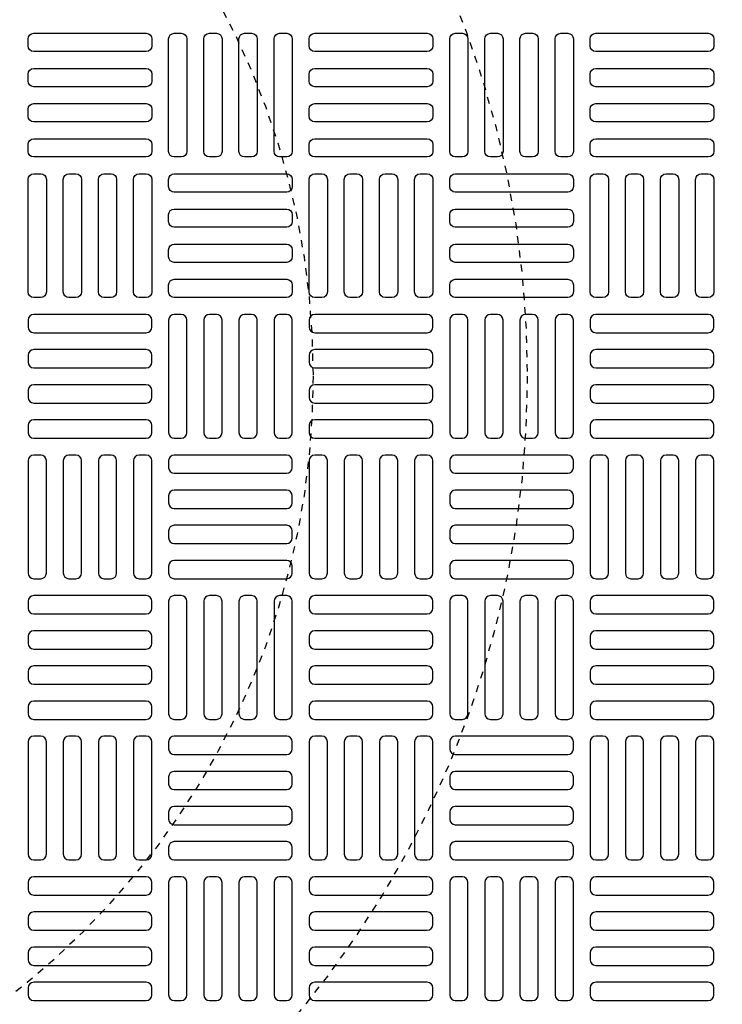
# Model space of a CAD drawing. Extents: x -169 to 6736, y -208 to 3022.
# Tile 440 of 656: x 1532 to 1542, y 1470 to 1484. Entities that reach past the tile are written whole.
import ezdxf

# ---------------------------------------------------------------- set-up
doc = ezdxf.new("R2010")
doc.units = 0
doc.header["$MEASUREMENT"] = 0
doc.linetypes.add('HIDDEN2', pattern=[0.28125, 0.1875, -0.09375])
doc.layers.get('DEFPOINTS').update_dxf_attribs({"linetype": 'CONTINUOUS'})
for name, color, linetype in [('TANK-MANHOLE-COVER-40', 2, 'CONTINUOUS'), ('TANK-MANHOLE-COVER-HATCH-40', 252, 'CONTINUOUS'), ('TANK-SLOPE', 3, 'CONTINUOUS')]:
    doc.layers.add(name, color=color, linetype=linetype)

msp = doc.modelspace()

# ---------------------------------------------------------------- linework, layer by layer
at = {"layer": 'DEFPOINTS', "color": 8, "linetype": 'HIDDEN2', "ltscale": 0.125}
msp.add_circle((1524.85787, 1479.01839), 14, dxfattribs=at)
msp.add_circle((1524.85787, 1479.01839), 14, dxfattribs=at)
at = {"layer": 'DEFPOINTS', "color": 8, "linetype": 'HIDDEN2', "ltscale": 0.5}
msp.add_circle((1524.85787, 1479.01839), 11, dxfattribs=at)
msp.add_circle((1524.85787, 1479.01839), 11, dxfattribs=at)
at = {"layer": 'TANK-MANHOLE-COVER-40', "color": 4, "linetype": 'Continuous'}
msp.add_circle((1524.85864, 1479.01839), 22.63902, dxfattribs=at)
at = {"layer": 'TANK-MANHOLE-COVER-40', "color": 1, "linetype": 'Continuous'}
msp.add_circle((1524.85864, 1479.01839), 22.44094, dxfattribs=at)
at = {"layer": 'TANK-MANHOLE-COVER-40', "color": 2, "linetype": 'Continuous'}
msp.add_circle((1524.85864, 1479.01839), 21.65354, dxfattribs=at)
at = {"layer": 'TANK-MANHOLE-COVER-HATCH-40', "linetype": 'Continuous', "flags": 128}
for points in [[(1531.86651, 1483.7428, -0.41421356), (1531.94525, 1483.82154), (1533.52005, 1483.82154, -0.41421356), (1533.59879, 1483.7428), (1533.59879, 1483.64438, -0.41421356), (1533.52005, 1483.56564), (1531.94525, 1483.56564, -0.41421356), (1531.86651, 1483.64438)], [(1533.91375, 1482.08926, -0.41421356), (1533.83501, 1482.168), (1533.83501, 1483.7428, -0.41421356), (1533.91375, 1483.82154), (1534.01218, 1483.82154, -0.41421356), (1534.09092, 1483.7428), (1534.09092, 1482.168, -0.41421356), (1534.01218, 1482.08926)], [(1534.40588, 1482.08926, -0.41421356), (1534.32714, 1482.168), (1534.32714, 1483.7428, -0.41421356), (1534.40588, 1483.82154), (1534.5043, 1483.82154, -0.41421356), (1534.58304, 1483.7428), (1534.58304, 1482.168, -0.41421356), (1534.5043, 1482.08926)], [(1534.89801, 1482.08926, -0.41421356), (1534.81927, 1482.168), (1534.81927, 1483.7428, -0.41421356), (1534.89801, 1483.82154), (1534.99643, 1483.82154, -0.41421356), (1535.07517, 1483.7428), (1535.07517, 1482.168, -0.41421356), (1534.99643, 1482.08926)], [(1535.39013, 1482.08926, -0.41421356), (1535.31139, 1482.168), (1535.31139, 1483.7428, -0.41421356), (1535.39013, 1483.82154), (1535.48856, 1483.82154, -0.41421356), (1535.5673, 1483.7428), (1535.5673, 1482.168, -0.41421356), (1535.48856, 1482.08926)], [(1535.80352, 1483.7428, -0.41421356), (1535.88226, 1483.82154), (1537.45706, 1483.82154, -0.41421356), (1537.5358, 1483.7428), (1537.5358, 1483.64438, -0.41421356), (1537.45706, 1483.56564), (1535.88226, 1483.56564, -0.41421356), (1535.80352, 1483.64438)], [(1537.85076, 1482.08926, -0.41421356), (1537.77202, 1482.168), (1537.77202, 1483.7428, -0.41421356), (1537.85076, 1483.82154), (1537.94919, 1483.82154, -0.41421356), (1538.02793, 1483.7428), (1538.02793, 1482.168, -0.41421356), (1537.94919, 1482.08926)], [(1538.34289, 1482.08926, -0.41421356), (1538.26415, 1482.168), (1538.26415, 1483.7428, -0.41421356), (1538.34289, 1483.82154), (1538.44131, 1483.82154, -0.41421356), (1538.52005, 1483.7428), (1538.52005, 1482.168, -0.41421356), (1538.44131, 1482.08926)], [(1538.83501, 1482.08926, -0.41421356), (1538.75627, 1482.168), (1538.75627, 1483.7428, -0.41421356), (1538.83501, 1483.82154), (1538.93344, 1483.82154, -0.41421356), (1539.01218, 1483.7428), (1539.01218, 1482.168, -0.41421356), (1538.93344, 1482.08926)], [(1539.32714, 1482.08926, -0.41421356), (1539.2484, 1482.168), (1539.2484, 1483.7428, -0.41421356), (1539.32714, 1483.82154), (1539.42556, 1483.82154, -0.41421356), (1539.5043, 1483.7428), (1539.5043, 1482.168, -0.41421356), (1539.42556, 1482.08926)], [(1539.74053, 1483.7428, -0.41421356), (1539.81927, 1483.82154), (1541.39407, 1483.82154, -0.41421356), (1541.47281, 1483.7428), (1541.47281, 1483.64438, -0.41421356), (1541.39407, 1483.56564), (1539.81927, 1483.56564, -0.41421356), (1539.74053, 1483.64438)], [(1531.86651, 1483.25068, -0.41421356), (1531.94525, 1483.32942), (1533.52005, 1483.32942, -0.41421356), (1533.59879, 1483.25068), (1533.59879, 1483.15225, -0.41421356), (1533.52005, 1483.07351), (1531.94525, 1483.07351, -0.41421356), (1531.86651, 1483.15225)], [(1535.80352, 1483.25068, -0.41421356), (1535.88226, 1483.32942), (1537.45706, 1483.32942, -0.41421356), (1537.5358, 1483.25068), (1537.5358, 1483.15225, -0.41421356), (1537.45706, 1483.07351), (1535.88226, 1483.07351, -0.41421356), (1535.80352, 1483.15225)], [(1539.74053, 1483.25068, -0.41421356), (1539.81927, 1483.32942), (1541.39407, 1483.32942, -0.41421356), (1541.47281, 1483.25068), (1541.47281, 1483.15225, -0.41421356), (1541.39407, 1483.07351), (1539.81927, 1483.07351, -0.41421356), (1539.74053, 1483.15225)], [(1531.86651, 1482.75855, -0.41421356), (1531.94525, 1482.83729), (1533.52005, 1482.83729, -0.41421356), (1533.59879, 1482.75855), (1533.59879, 1482.66012, -0.41421356), (1533.52005, 1482.58138), (1531.94525, 1482.58138, -0.41421356), (1531.86651, 1482.66012)], [(1535.80352, 1482.75855, -0.41421356), (1535.88226, 1482.83729), (1537.45706, 1482.83729, -0.41421356), (1537.5358, 1482.75855), (1537.5358, 1482.66012, -0.41421356), (1537.45706, 1482.58138), (1535.88226, 1482.58138, -0.41421356), (1535.80352, 1482.66012)], [(1539.74053, 1482.75855, -0.41421356), (1539.81927, 1482.83729), (1541.39407, 1482.83729, -0.41421356), (1541.47281, 1482.75855), (1541.47281, 1482.66012, -0.41421356), (1541.39407, 1482.58138), (1539.81927, 1482.58138, -0.41421356), (1539.74053, 1482.66012)], [(1531.86651, 1482.26642, -0.41421356), (1531.94525, 1482.34516), (1533.52005, 1482.34516, -0.41421356), (1533.59879, 1482.26642), (1533.59879, 1482.168, -0.41421356), (1533.52005, 1482.08926), (1531.94525, 1482.08926, -0.41421356), (1531.86651, 1482.168)], [(1535.80352, 1482.26642, -0.41421356), (1535.88226, 1482.34516), (1537.45706, 1482.34516, -0.41421356), (1537.5358, 1482.26642), (1537.5358, 1482.168, -0.41421356), (1537.45706, 1482.08926), (1535.88226, 1482.08926, -0.41421356), (1535.80352, 1482.168)], [(1539.74053, 1482.26642, -0.41421356), (1539.81927, 1482.34516), (1541.39407, 1482.34516, -0.41421356), (1541.47281, 1482.26642), (1541.47281, 1482.168, -0.41421356), (1541.39407, 1482.08926), (1539.81927, 1482.08926, -0.41421356), (1539.74053, 1482.168)], [(1531.94525, 1480.12075, -0.41421356), (1531.86651, 1480.19949), (1531.86651, 1481.7743, -0.41421356), (1531.94525, 1481.85304), (1532.04367, 1481.85304, -0.41421356), (1532.12241, 1481.7743), (1532.12241, 1480.19949, -0.41421356), (1532.04367, 1480.12075)], [(1532.43738, 1480.12075, -0.41421356), (1532.35864, 1480.19949), (1532.35864, 1481.7743, -0.41421356), (1532.43738, 1481.85304), (1532.5358, 1481.85304, -0.41421356), (1532.61454, 1481.7743), (1532.61454, 1480.19949, -0.41421356), (1532.5358, 1480.12075)], [(1532.9295, 1480.12075, -0.41421356), (1532.85076, 1480.19949), (1532.85076, 1481.7743, -0.41421356), (1532.9295, 1481.85304), (1533.02793, 1481.85304, -0.41421356), (1533.10667, 1481.7743), (1533.10667, 1480.19949, -0.41421356), (1533.02793, 1480.12075)], [(1533.42163, 1480.12075, -0.41421356), (1533.34289, 1480.19949), (1533.34289, 1481.7743, -0.41421356), (1533.42163, 1481.85304), (1533.52005, 1481.85304, -0.41421356), (1533.59879, 1481.7743), (1533.59879, 1480.19949, -0.41421356), (1533.52005, 1480.12075)], [(1535.5673, 1481.67587, -0.41421356), (1535.48856, 1481.59713), (1533.91375, 1481.59713, -0.41421356), (1533.83501, 1481.67587), (1533.83501, 1481.7743, -0.41421356), (1533.91375, 1481.85304), (1535.48856, 1481.85304, -0.41421356), (1535.5673, 1481.7743)], [(1535.88226, 1480.12075, -0.41421356), (1535.80352, 1480.19949), (1535.80352, 1481.7743, -0.41421356), (1535.88226, 1481.85304), (1535.98068, 1481.85304, -0.41421356), (1536.05942, 1481.7743), (1536.05942, 1480.19949, -0.41421356), (1535.98068, 1480.12075)], [(1536.37438, 1480.12075, -0.41421356), (1536.29564, 1480.19949), (1536.29564, 1481.7743, -0.41421356), (1536.37438, 1481.85304), (1536.47281, 1481.85304, -0.41421356), (1536.55155, 1481.7743), (1536.55155, 1480.19949, -0.41421356), (1536.47281, 1480.12075)], [(1536.86651, 1480.12075, -0.41421356), (1536.78777, 1480.19949), (1536.78777, 1481.7743, -0.41421356), (1536.86651, 1481.85304), (1536.96493, 1481.85304, -0.41421356), (1537.04367, 1481.7743), (1537.04367, 1480.19949, -0.41421356), (1536.96493, 1480.12075)], [(1537.35864, 1480.12075, -0.41421356), (1537.2799, 1480.19949), (1537.2799, 1481.7743, -0.41421356), (1537.35864, 1481.85304), (1537.45706, 1481.85304, -0.41421356), (1537.5358, 1481.7743), (1537.5358, 1480.19949, -0.41421356), (1537.45706, 1480.12075)], [(1539.5043, 1481.67587, -0.41421356), (1539.42556, 1481.59713), (1537.85076, 1481.59713, -0.41421356), (1537.77202, 1481.67587), (1537.77202, 1481.7743, -0.41421356), (1537.85076, 1481.85304), (1539.42556, 1481.85304, -0.41421356), (1539.5043, 1481.7743)], [(1539.81927, 1480.12075, -0.41421356), (1539.74053, 1480.19949), (1539.74053, 1481.7743, -0.41421356), (1539.81927, 1481.85304), (1539.91769, 1481.85304, -0.41421356), (1539.99643, 1481.7743), (1539.99643, 1480.19949, -0.41421356), (1539.91769, 1480.12075)], [(1540.31139, 1480.12075, -0.41421356), (1540.23265, 1480.19949), (1540.23265, 1481.7743, -0.41421356), (1540.31139, 1481.85304), (1540.40982, 1481.85304, -0.41421356), (1540.48856, 1481.7743), (1540.48856, 1480.19949, -0.41421356), (1540.40982, 1480.12075)], [(1540.80352, 1480.12075, -0.41421356), (1540.72478, 1480.19949), (1540.72478, 1481.7743, -0.41421356), (1540.80352, 1481.85304), (1540.90194, 1481.85304, -0.41421356), (1540.98068, 1481.7743), (1540.98068, 1480.19949, -0.41421356), (1540.90194, 1480.12075)], [(1541.29564, 1480.12075, -0.41421356), (1541.2169, 1480.19949), (1541.2169, 1481.7743, -0.41421356), (1541.29564, 1481.85304), (1541.39407, 1481.85304, -0.41421356), (1541.47281, 1481.7743), (1541.47281, 1480.19949, -0.41421356), (1541.39407, 1480.12075)], [(1535.5673, 1481.18375, -0.41421356), (1535.48856, 1481.10501), (1533.91375, 1481.10501, -0.41421356), (1533.83501, 1481.18375), (1533.83501, 1481.28217, -0.41421356), (1533.91375, 1481.36091), (1535.48856, 1481.36091, -0.41421356), (1535.5673, 1481.28217)], [(1539.5043, 1481.18375, -0.41421356), (1539.42556, 1481.10501), (1537.85076, 1481.10501, -0.41421356), (1537.77202, 1481.18375), (1537.77202, 1481.28217, -0.41421356), (1537.85076, 1481.36091), (1539.42556, 1481.36091, -0.41421356), (1539.5043, 1481.28217)], [(1535.5673, 1480.69162, -0.41421356), (1535.48856, 1480.61288), (1533.91375, 1480.61288, -0.41421356), (1533.83501, 1480.69162), (1533.83501, 1480.79005, -0.41421356), (1533.91375, 1480.86879), (1535.48856, 1480.86879, -0.41421356), (1535.5673, 1480.79005)], [(1539.5043, 1480.69162, -0.41421356), (1539.42556, 1480.61288), (1537.85076, 1480.61288, -0.41421356), (1537.77202, 1480.69162), (1537.77202, 1480.79005, -0.41421356), (1537.85076, 1480.86879), (1539.42556, 1480.86879, -0.41421356), (1539.5043, 1480.79005)], [(1535.5673, 1480.19949, -0.41421356), (1535.48856, 1480.12075), (1533.91375, 1480.12075, -0.41421356), (1533.83501, 1480.19949), (1533.83501, 1480.29792, -0.41421356), (1533.91375, 1480.37666), (1535.48856, 1480.37666, -0.41421356), (1535.5673, 1480.29792)], [(1539.5043, 1480.19949, -0.41421356), (1539.42556, 1480.12075), (1537.85076, 1480.12075, -0.41421356), (1537.77202, 1480.19949), (1537.77202, 1480.29792, -0.41421356), (1537.85076, 1480.37666), (1539.42556, 1480.37666, -0.41421356), (1539.5043, 1480.29792)], [(1531.86651, 1479.70737, 0.41421356), (1531.94525, 1479.62863), (1533.52005, 1479.62863, 0.41421356), (1533.59879, 1479.70737), (1533.59879, 1479.80579, 0.41421356), (1533.52005, 1479.88453), (1531.94525, 1479.88453, 0.41421356), (1531.86651, 1479.80579)], [(1533.91375, 1479.88453, 0.41421356), (1533.83501, 1479.80579), (1533.83501, 1478.23099, 0.41421356), (1533.91375, 1478.15225), (1534.01218, 1478.15225, 0.41421356), (1534.09092, 1478.23099), (1534.09092, 1479.80579, 0.41421356), (1534.01218, 1479.88453)], [(1534.40588, 1479.88453, 0.41421356), (1534.32714, 1479.80579), (1534.32714, 1478.23099, 0.41421356), (1534.40588, 1478.15225), (1534.5043, 1478.15225, 0.41421356), (1534.58304, 1478.23099), (1534.58304, 1479.80579, 0.41421356), (1534.5043, 1479.88453)], [(1534.89801, 1479.88453, 0.41421356), (1534.81927, 1479.80579), (1534.81927, 1478.23099, 0.41421356), (1534.89801, 1478.15225), (1534.99643, 1478.15225, 0.41421356), (1535.07517, 1478.23099), (1535.07517, 1479.80579, 0.41421356), (1534.99643, 1479.88453)], [(1535.39013, 1479.88453, 0.41421356), (1535.31139, 1479.80579), (1535.31139, 1478.23099, 0.41421356), (1535.39013, 1478.15225), (1535.48856, 1478.15225, 0.41421356), (1535.5673, 1478.23099), (1535.5673, 1479.80579, 0.41421356), (1535.48856, 1479.88453)], [(1535.80352, 1479.70737, 0.41421356), (1535.88226, 1479.62863), (1537.45706, 1479.62863, 0.41421356), (1537.5358, 1479.70737), (1537.5358, 1479.80579, 0.41421356), (1537.45706, 1479.88453), (1535.88226, 1479.88453, 0.41421356), (1535.80352, 1479.80579)], [(1537.85076, 1479.88453, 0.41421356), (1537.77202, 1479.80579), (1537.77202, 1478.23099, 0.41421356), (1537.85076, 1478.15225), (1537.94919, 1478.15225, 0.41421356), (1538.02793, 1478.23099), (1538.02793, 1479.80579, 0.41421356), (1537.94919, 1479.88453)], [(1538.34289, 1479.88453, 0.41421356), (1538.26415, 1479.80579), (1538.26415, 1478.23099, 0.41421356), (1538.34289, 1478.15225), (1538.44131, 1478.15225, 0.41421356), (1538.52005, 1478.23099), (1538.52005, 1479.80579, 0.41421356), (1538.44131, 1479.88453)], [(1538.83501, 1479.88453, 0.41421356), (1538.75627, 1479.80579), (1538.75627, 1478.23099, 0.41421356), (1538.83501, 1478.15225), (1538.93344, 1478.15225, 0.41421356), (1539.01218, 1478.23099), (1539.01218, 1479.80579, 0.41421356), (1538.93344, 1479.88453)], [(1539.32714, 1479.88453, 0.41421356), (1539.2484, 1479.80579), (1539.2484, 1478.23099, 0.41421356), (1539.32714, 1478.15225), (1539.42556, 1478.15225, 0.41421356), (1539.5043, 1478.23099), (1539.5043, 1479.80579, 0.41421356), (1539.42556, 1479.88453)], [(1539.74053, 1479.70737, 0.41421356), (1539.81927, 1479.62863), (1541.39407, 1479.62863, 0.41421356), (1541.47281, 1479.70737), (1541.47281, 1479.80579, 0.41421356), (1541.39407, 1479.88453), (1539.81927, 1479.88453, 0.41421356), (1539.74053, 1479.80579)], [(1531.86651, 1479.21524, 0.41421356), (1531.94525, 1479.1365), (1533.52005, 1479.1365, 0.41421356), (1533.59879, 1479.21524), (1533.59879, 1479.31367, 0.41421356), (1533.52005, 1479.39241), (1531.94525, 1479.39241, 0.41421356), (1531.86651, 1479.31367)], [(1535.80352, 1479.21524, 0.41421356), (1535.88226, 1479.1365), (1537.45706, 1479.1365, 0.41421356), (1537.5358, 1479.21524), (1537.5358, 1479.31367, 0.41421356), (1537.45706, 1479.39241), (1535.88226, 1479.39241, 0.41421356), (1535.80352, 1479.31367)], [(1539.74053, 1479.21524, 0.41421356), (1539.81927, 1479.1365), (1541.39407, 1479.1365, 0.41421356), (1541.47281, 1479.21524), (1541.47281, 1479.31367, 0.41421356), (1541.39407, 1479.39241), (1539.81927, 1479.39241, 0.41421356), (1539.74053, 1479.31367)], [(1531.86651, 1478.72312, 0.41421356), (1531.94525, 1478.64438), (1533.52005, 1478.64438, 0.41421356), (1533.59879, 1478.72312), (1533.59879, 1478.82154, 0.41421356), (1533.52005, 1478.90028), (1531.94525, 1478.90028, 0.41421356), (1531.86651, 1478.82154)], [(1535.80352, 1478.72312, 0.41421356), (1535.88226, 1478.64438), (1537.45706, 1478.64438, 0.41421356), (1537.5358, 1478.72312), (1537.5358, 1478.82154, 0.41421356), (1537.45706, 1478.90028), (1535.88226, 1478.90028, 0.41421356), (1535.80352, 1478.82154)], [(1539.74053, 1478.72312, 0.41421356), (1539.81927, 1478.64438), (1541.39407, 1478.64438, 0.41421356), (1541.47281, 1478.72312), (1541.47281, 1478.82154, 0.41421356), (1541.39407, 1478.90028), (1539.81927, 1478.90028, 0.41421356), (1539.74053, 1478.82154)], [(1531.86651, 1478.23099, 0.41421356), (1531.94525, 1478.15225), (1533.52005, 1478.15225, 0.41421356), (1533.59879, 1478.23099), (1533.59879, 1478.32942, 0.41421356), (1533.52005, 1478.40816), (1531.94525, 1478.40816, 0.41421356), (1531.86651, 1478.32942)], [(1535.80352, 1478.23099, 0.41421356), (1535.88226, 1478.15225), (1537.45706, 1478.15225, 0.41421356), (1537.5358, 1478.23099), (1537.5358, 1478.32942, 0.41421356), (1537.45706, 1478.40816), (1535.88226, 1478.40816, 0.41421356), (1535.80352, 1478.32942)], [(1539.74053, 1478.23099, 0.41421356), (1539.81927, 1478.15225), (1541.39407, 1478.15225, 0.41421356), (1541.47281, 1478.23099), (1541.47281, 1478.32942, 0.41421356), (1541.39407, 1478.40816), (1539.81927, 1478.40816, 0.41421356), (1539.74053, 1478.32942)], [(1531.94525, 1477.91603, 0.41421356), (1531.86651, 1477.83729), (1531.86651, 1476.26249, 0.41421356), (1531.94525, 1476.18375), (1532.04367, 1476.18375, 0.41421356), (1532.12241, 1476.26249), (1532.12241, 1477.83729, 0.41421356), (1532.04367, 1477.91603)], [(1532.43738, 1477.91603, 0.41421356), (1532.35864, 1477.83729), (1532.35864, 1476.26249, 0.41421356), (1532.43738, 1476.18375), (1532.5358, 1476.18375, 0.41421356), (1532.61454, 1476.26249), (1532.61454, 1477.83729, 0.41421356), (1532.5358, 1477.91603)], [(1532.9295, 1477.91603, 0.41421356), (1532.85076, 1477.83729), (1532.85076, 1476.26249, 0.41421356), (1532.9295, 1476.18375), (1533.02793, 1476.18375, 0.41421356), (1533.10667, 1476.26249), (1533.10667, 1477.83729, 0.41421356), (1533.02793, 1477.91603)], [(1533.42163, 1477.91603, 0.41421356), (1533.34289, 1477.83729), (1533.34289, 1476.26249, 0.41421356), (1533.42163, 1476.18375), (1533.52005, 1476.18375, 0.41421356), (1533.59879, 1476.26249), (1533.59879, 1477.83729, 0.41421356), (1533.52005, 1477.91603)], [(1535.5673, 1477.83729, 0.41421356), (1535.48856, 1477.91603), (1533.91375, 1477.91603, 0.41421356), (1533.83501, 1477.83729), (1533.83501, 1477.73886, 0.41421356), (1533.91375, 1477.66012), (1535.48856, 1477.66012, 0.41421356), (1535.5673, 1477.73886)], [(1535.88226, 1477.91603, 0.41421356), (1535.80352, 1477.83729), (1535.80352, 1476.26249, 0.41421356), (1535.88226, 1476.18375), (1535.98068, 1476.18375, 0.41421356), (1536.05942, 1476.26249), (1536.05942, 1477.83729, 0.41421356), (1535.98068, 1477.91603)], [(1536.37438, 1477.91603, 0.41421356), (1536.29564, 1477.83729), (1536.29564, 1476.26249, 0.41421356), (1536.37438, 1476.18375), (1536.47281, 1476.18375, 0.41421356), (1536.55155, 1476.26249), (1536.55155, 1477.83729, 0.41421356), (1536.47281, 1477.91603)], [(1536.86651, 1477.91603, 0.41421356), (1536.78777, 1477.83729), (1536.78777, 1476.26249, 0.41421356), (1536.86651, 1476.18375), (1536.96493, 1476.18375, 0.41421356), (1537.04367, 1476.26249), (1537.04367, 1477.83729, 0.41421356), (1536.96493, 1477.91603)], [(1537.35864, 1477.91603, 0.41421356), (1537.2799, 1477.83729), (1537.2799, 1476.26249, 0.41421356), (1537.35864, 1476.18375), (1537.45706, 1476.18375, 0.41421356), (1537.5358, 1476.26249), (1537.5358, 1477.83729, 0.41421356), (1537.45706, 1477.91603)], [(1539.5043, 1477.83729, 0.41421356), (1539.42556, 1477.91603), (1537.85076, 1477.91603, 0.41421356), (1537.77202, 1477.83729), (1537.77202, 1477.73886, 0.41421356), (1537.85076, 1477.66012), (1539.42556, 1477.66012, 0.41421356), (1539.5043, 1477.73886)], [(1539.81927, 1477.91603, 0.41421356), (1539.74053, 1477.83729), (1539.74053, 1476.26249, 0.41421356), (1539.81927, 1476.18375), (1539.91769, 1476.18375, 0.41421356), (1539.99643, 1476.26249), (1539.99643, 1477.83729, 0.41421356), (1539.91769, 1477.91603)], [(1540.31139, 1477.91603, 0.41421356), (1540.23265, 1477.83729), (1540.23265, 1476.26249, 0.41421356), (1540.31139, 1476.18375), (1540.40982, 1476.18375, 0.41421356), (1540.48856, 1476.26249), (1540.48856, 1477.83729, 0.41421356), (1540.40982, 1477.91603)], [(1540.80352, 1477.91603, 0.41421356), (1540.72478, 1477.83729), (1540.72478, 1476.26249, 0.41421356), (1540.80352, 1476.18375), (1540.90194, 1476.18375, 0.41421356), (1540.98068, 1476.26249), (1540.98068, 1477.83729, 0.41421356), (1540.90194, 1477.91603)], [(1541.29564, 1477.91603, 0.41421356), (1541.2169, 1477.83729), (1541.2169, 1476.26249, 0.41421356), (1541.29564, 1476.18375), (1541.39407, 1476.18375, 0.41421356), (1541.47281, 1476.26249), (1541.47281, 1477.83729, 0.41421356), (1541.39407, 1477.91603)], [(1535.5673, 1477.34516, 0.41421356), (1535.48856, 1477.4239), (1533.91375, 1477.4239, 0.41421356), (1533.83501, 1477.34516), (1533.83501, 1477.24674, 0.41421356), (1533.91375, 1477.168), (1535.48856, 1477.168, 0.41421356), (1535.5673, 1477.24674)], [(1539.5043, 1477.34516, 0.41421356), (1539.42556, 1477.4239), (1537.85076, 1477.4239, 0.41421356), (1537.77202, 1477.34516), (1537.77202, 1477.24674, 0.41421356), (1537.85076, 1477.168), (1539.42556, 1477.168, 0.41421356), (1539.5043, 1477.24674)], [(1535.5673, 1476.85304, 0.41421356), (1535.48856, 1476.93178), (1533.91375, 1476.93178, 0.41421356), (1533.83501, 1476.85304), (1533.83501, 1476.75461, 0.41421356), (1533.91375, 1476.67587), (1535.48856, 1476.67587, 0.41421356), (1535.5673, 1476.75461)], [(1539.5043, 1476.85304, 0.41421356), (1539.42556, 1476.93178), (1537.85076, 1476.93178, 0.41421356), (1537.77202, 1476.85304), (1537.77202, 1476.75461, 0.41421356), (1537.85076, 1476.67587), (1539.42556, 1476.67587, 0.41421356), (1539.5043, 1476.75461)], [(1535.5673, 1476.36091, 0.41421356), (1535.48856, 1476.43965), (1533.91375, 1476.43965, 0.41421356), (1533.83501, 1476.36091), (1533.83501, 1476.26249, 0.41421356), (1533.91375, 1476.18375), (1535.48856, 1476.18375, 0.41421356), (1535.5673, 1476.26249)], [(1539.5043, 1476.36091, 0.41421356), (1539.42556, 1476.43965), (1537.85076, 1476.43965, 0.41421356), (1537.77202, 1476.36091), (1537.77202, 1476.26249, 0.41421356), (1537.85076, 1476.18375), (1539.42556, 1476.18375, 0.41421356), (1539.5043, 1476.26249)], [(1531.86651, 1475.77036, 0.41421356), (1531.94525, 1475.69162), (1533.52005, 1475.69162, 0.41421356), (1533.59879, 1475.77036), (1533.59879, 1475.86879, 0.41421356), (1533.52005, 1475.94753), (1531.94525, 1475.94753, 0.41421356), (1531.86651, 1475.86879)], [(1533.91375, 1475.94753, 0.41421356), (1533.83501, 1475.86879), (1533.83501, 1474.29398, 0.41421356), (1533.91375, 1474.21524), (1534.01218, 1474.21524, 0.41421356), (1534.09092, 1474.29398), (1534.09092, 1475.86879, 0.41421356), (1534.01218, 1475.94753)], [(1534.40588, 1475.94753, 0.41421356), (1534.32714, 1475.86879), (1534.32714, 1474.29398, 0.41421356), (1534.40588, 1474.21524), (1534.5043, 1474.21524, 0.41421356), (1534.58304, 1474.29398), (1534.58304, 1475.86879, 0.41421356), (1534.5043, 1475.94753)], [(1534.89801, 1475.94753, 0.41421356), (1534.81927, 1475.86879), (1534.81927, 1474.29398, 0.41421356), (1534.89801, 1474.21524), (1534.99643, 1474.21524, 0.41421356), (1535.07517, 1474.29398), (1535.07517, 1475.86879, 0.41421356), (1534.99643, 1475.94753)], [(1535.39013, 1475.94753, 0.41421356), (1535.31139, 1475.86879), (1535.31139, 1474.29398, 0.41421356), (1535.39013, 1474.21524), (1535.48856, 1474.21524, 0.41421356), (1535.5673, 1474.29398), (1535.5673, 1475.86879, 0.41421356), (1535.48856, 1475.94753)], [(1535.80352, 1475.77036, 0.41421356), (1535.88226, 1475.69162), (1537.45706, 1475.69162, 0.41421356), (1537.5358, 1475.77036), (1537.5358, 1475.86879, 0.41421356), (1537.45706, 1475.94753), (1535.88226, 1475.94753, 0.41421356), (1535.80352, 1475.86879)], [(1537.85076, 1475.94753, 0.41421356), (1537.77202, 1475.86879), (1537.77202, 1474.29398, 0.41421356), (1537.85076, 1474.21524), (1537.94919, 1474.21524, 0.41421356), (1538.02793, 1474.29398), (1538.02793, 1475.86879, 0.41421356), (1537.94919, 1475.94753)], [(1538.34289, 1475.94753, 0.41421356), (1538.26415, 1475.86879), (1538.26415, 1474.29398, 0.41421356), (1538.34289, 1474.21524), (1538.44131, 1474.21524, 0.41421356), (1538.52005, 1474.29398), (1538.52005, 1475.86879, 0.41421356), (1538.44131, 1475.94753)], [(1538.83501, 1475.94753, 0.41421356), (1538.75627, 1475.86879), (1538.75627, 1474.29398, 0.41421356), (1538.83501, 1474.21524), (1538.93344, 1474.21524, 0.41421356), (1539.01218, 1474.29398), (1539.01218, 1475.86879, 0.41421356), (1538.93344, 1475.94753)], [(1539.32714, 1475.94753, 0.41421356), (1539.2484, 1475.86879), (1539.2484, 1474.29398, 0.41421356), (1539.32714, 1474.21524), (1539.42556, 1474.21524, 0.41421356), (1539.5043, 1474.29398), (1539.5043, 1475.86879, 0.41421356), (1539.42556, 1475.94753)], [(1539.74053, 1475.77036, 0.41421356), (1539.81927, 1475.69162), (1541.39407, 1475.69162, 0.41421356), (1541.47281, 1475.77036), (1541.47281, 1475.86879, 0.41421356), (1541.39407, 1475.94753), (1539.81927, 1475.94753, 0.41421356), (1539.74053, 1475.86879)], [(1531.86651, 1475.27823, 0.41421356), (1531.94525, 1475.19949), (1533.52005, 1475.19949, 0.41421356), (1533.59879, 1475.27823), (1533.59879, 1475.37666, 0.41421356), (1533.52005, 1475.4554), (1531.94525, 1475.4554, 0.41421356), (1531.86651, 1475.37666)], [(1535.80352, 1475.27823, 0.41421356), (1535.88226, 1475.19949), (1537.45706, 1475.19949, 0.41421356), (1537.5358, 1475.27823), (1537.5358, 1475.37666, 0.41421356), (1537.45706, 1475.4554), (1535.88226, 1475.4554, 0.41421356), (1535.80352, 1475.37666)], [(1539.74053, 1475.27823, 0.41421356), (1539.81927, 1475.19949), (1541.39407, 1475.19949, 0.41421356), (1541.47281, 1475.27823), (1541.47281, 1475.37666, 0.41421356), (1541.39407, 1475.4554), (1539.81927, 1475.4554, 0.41421356), (1539.74053, 1475.37666)], [(1531.86651, 1474.78611, 0.41421356), (1531.94525, 1474.70737), (1533.52005, 1474.70737, 0.41421356), (1533.59879, 1474.78611), (1533.59879, 1474.88453, 0.41421356), (1533.52005, 1474.96327), (1531.94525, 1474.96327, 0.41421356), (1531.86651, 1474.88453)], [(1535.80352, 1474.78611, 0.41421356), (1535.88226, 1474.70737), (1537.45706, 1474.70737, 0.41421356), (1537.5358, 1474.78611), (1537.5358, 1474.88453, 0.41421356), (1537.45706, 1474.96327), (1535.88226, 1474.96327, 0.41421356), (1535.80352, 1474.88453)], [(1539.74053, 1474.78611, 0.41421356), (1539.81927, 1474.70737), (1541.39407, 1474.70737, 0.41421356), (1541.47281, 1474.78611), (1541.47281, 1474.88453, 0.41421356), (1541.39407, 1474.96327), (1539.81927, 1474.96327, 0.41421356), (1539.74053, 1474.88453)], [(1531.86651, 1474.29398, 0.41421356), (1531.94525, 1474.21524), (1533.52005, 1474.21524, 0.41421356), (1533.59879, 1474.29398), (1533.59879, 1474.39241, 0.41421356), (1533.52005, 1474.47115), (1531.94525, 1474.47115, 0.41421356), (1531.86651, 1474.39241)], [(1535.80352, 1474.29398, 0.41421356), (1535.88226, 1474.21524), (1537.45706, 1474.21524, 0.41421356), (1537.5358, 1474.29398), (1537.5358, 1474.39241, 0.41421356), (1537.45706, 1474.47115), (1535.88226, 1474.47115, 0.41421356), (1535.80352, 1474.39241)], [(1539.74053, 1474.29398, 0.41421356), (1539.81927, 1474.21524), (1541.39407, 1474.21524, 0.41421356), (1541.47281, 1474.29398), (1541.47281, 1474.39241, 0.41421356), (1541.39407, 1474.47115), (1539.81927, 1474.47115, 0.41421356), (1539.74053, 1474.39241)], [(1531.94525, 1473.97902, 0.41421356), (1531.86651, 1473.90028), (1531.86651, 1472.32548, 0.41421356), (1531.94525, 1472.24674), (1532.04367, 1472.24674, 0.41421356), (1532.12241, 1472.32548), (1532.12241, 1473.90028, 0.41421356), (1532.04367, 1473.97902)], [(1532.43738, 1473.97902, 0.41421356), (1532.35864, 1473.90028), (1532.35864, 1472.32548, 0.41421356), (1532.43738, 1472.24674), (1532.5358, 1472.24674, 0.41421356), (1532.61454, 1472.32548), (1532.61454, 1473.90028, 0.41421356), (1532.5358, 1473.97902)], [(1532.9295, 1473.97902, 0.41421356), (1532.85076, 1473.90028), (1532.85076, 1472.32548, 0.41421356), (1532.9295, 1472.24674), (1533.02793, 1472.24674, 0.41421356), (1533.10667, 1472.32548), (1533.10667, 1473.90028, 0.41421356), (1533.02793, 1473.97902)], [(1533.42163, 1473.97902, 0.41421356), (1533.34289, 1473.90028), (1533.34289, 1472.32548, 0.41421356), (1533.42163, 1472.24674), (1533.52005, 1472.24674, 0.41421356), (1533.59879, 1472.32548), (1533.59879, 1473.90028, 0.41421356), (1533.52005, 1473.97902)], [(1535.5673, 1473.90028, 0.41421356), (1535.48856, 1473.97902), (1533.91375, 1473.97902, 0.41421356), (1533.83501, 1473.90028), (1533.83501, 1473.80186, 0.41421356), (1533.91375, 1473.72312), (1535.48856, 1473.72312, 0.41421356), (1535.5673, 1473.80186)], [(1535.88226, 1473.97902, 0.41421356), (1535.80352, 1473.90028), (1535.80352, 1472.32548, 0.41421356), (1535.88226, 1472.24674), (1535.98068, 1472.24674, 0.41421356), (1536.05942, 1472.32548), (1536.05942, 1473.90028, 0.41421356), (1535.98068, 1473.97902)], [(1536.37438, 1473.97902, 0.41421356), (1536.29564, 1473.90028), (1536.29564, 1472.32548, 0.41421356), (1536.37438, 1472.24674), (1536.47281, 1472.24674, 0.41421356), (1536.55155, 1472.32548), (1536.55155, 1473.90028, 0.41421356), (1536.47281, 1473.97902)], [(1536.86651, 1473.97902, 0.41421356), (1536.78777, 1473.90028), (1536.78777, 1472.32548, 0.41421356), (1536.86651, 1472.24674), (1536.96493, 1472.24674, 0.41421356), (1537.04367, 1472.32548), (1537.04367, 1473.90028, 0.41421356), (1536.96493, 1473.97902)], [(1537.35864, 1473.97902, 0.41421356), (1537.2799, 1473.90028), (1537.2799, 1472.32548, 0.41421356), (1537.35864, 1472.24674), (1537.45706, 1472.24674, 0.41421356), (1537.5358, 1472.32548), (1537.5358, 1473.90028, 0.41421356), (1537.45706, 1473.97902)], [(1539.5043, 1473.90028, 0.41421356), (1539.42556, 1473.97902), (1537.85076, 1473.97902, 0.41421356), (1537.77202, 1473.90028), (1537.77202, 1473.80186, 0.41421356), (1537.85076, 1473.72312), (1539.42556, 1473.72312, 0.41421356), (1539.5043, 1473.80186)], [(1539.81927, 1473.97902, 0.41421356), (1539.74053, 1473.90028), (1539.74053, 1472.32548, 0.41421356), (1539.81927, 1472.24674), (1539.91769, 1472.24674, 0.41421356), (1539.99643, 1472.32548), (1539.99643, 1473.90028, 0.41421356), (1539.91769, 1473.97902)], [(1540.31139, 1473.97902, 0.41421356), (1540.23265, 1473.90028), (1540.23265, 1472.32548, 0.41421356), (1540.31139, 1472.24674), (1540.40982, 1472.24674, 0.41421356), (1540.48856, 1472.32548), (1540.48856, 1473.90028, 0.41421356), (1540.40982, 1473.97902)], [(1540.80352, 1473.97902, 0.41421356), (1540.72478, 1473.90028), (1540.72478, 1472.32548, 0.41421356), (1540.80352, 1472.24674), (1540.90194, 1472.24674, 0.41421356), (1540.98068, 1472.32548), (1540.98068, 1473.90028, 0.41421356), (1540.90194, 1473.97902)], [(1541.29564, 1473.97902, 0.41421356), (1541.2169, 1473.90028), (1541.2169, 1472.32548, 0.41421356), (1541.29564, 1472.24674), (1541.39407, 1472.24674, 0.41421356), (1541.47281, 1472.32548), (1541.47281, 1473.90028, 0.41421356), (1541.39407, 1473.97902)], [(1535.5673, 1473.40816, 0.41421356), (1535.48856, 1473.4869), (1533.91375, 1473.4869, 0.41421356), (1533.83501, 1473.40816), (1533.83501, 1473.30973, 0.41421356), (1533.91375, 1473.23099), (1535.48856, 1473.23099, 0.41421356), (1535.5673, 1473.30973)], [(1539.5043, 1473.40816, 0.41421356), (1539.42556, 1473.4869), (1537.85076, 1473.4869, 0.41421356), (1537.77202, 1473.40816), (1537.77202, 1473.30973, 0.41421356), (1537.85076, 1473.23099), (1539.42556, 1473.23099, 0.41421356), (1539.5043, 1473.30973)], [(1535.5673, 1472.91603, 0.41421356), (1535.48856, 1472.99477), (1533.91375, 1472.99477, 0.41421356), (1533.83501, 1472.91603), (1533.83501, 1472.8176, 0.41421356), (1533.91375, 1472.73886), (1535.48856, 1472.73886, 0.41421356), (1535.5673, 1472.8176)], [(1539.5043, 1472.91603, 0.41421356), (1539.42556, 1472.99477), (1537.85076, 1472.99477, 0.41421356), (1537.77202, 1472.91603), (1537.77202, 1472.8176, 0.41421356), (1537.85076, 1472.73886), (1539.42556, 1472.73886, 0.41421356), (1539.5043, 1472.8176)], [(1535.5673, 1472.4239, 0.41421356), (1535.48856, 1472.50264), (1533.91375, 1472.50264, 0.41421356), (1533.83501, 1472.4239), (1533.83501, 1472.32548, 0.41421356), (1533.91375, 1472.24674), (1535.48856, 1472.24674, 0.41421356), (1535.5673, 1472.32548)], [(1539.5043, 1472.4239, 0.41421356), (1539.42556, 1472.50264), (1537.85076, 1472.50264, 0.41421356), (1537.77202, 1472.4239), (1537.77202, 1472.32548, 0.41421356), (1537.85076, 1472.24674), (1539.42556, 1472.24674, 0.41421356), (1539.5043, 1472.32548)], [(1531.86651, 1471.83335, 0.41421356), (1531.94525, 1471.75461), (1533.52005, 1471.75461, 0.41421356), (1533.59879, 1471.83335), (1533.59879, 1471.93178, 0.41421356), (1533.52005, 1472.01052), (1531.94525, 1472.01052, 0.41421356), (1531.86651, 1471.93178)], [(1533.91375, 1472.01052, 0.41421356), (1533.83501, 1471.93178), (1533.83501, 1470.35697, 0.41421356), (1533.91375, 1470.27823), (1534.01218, 1470.27823, 0.41421356), (1534.09092, 1470.35697), (1534.09092, 1471.93178, 0.41421356), (1534.01218, 1472.01052)], [(1534.40588, 1472.01052, 0.41421356), (1534.32714, 1471.93178), (1534.32714, 1470.35697, 0.41421356), (1534.40588, 1470.27823), (1534.5043, 1470.27823, 0.41421356), (1534.58304, 1470.35697), (1534.58304, 1471.93178, 0.41421356), (1534.5043, 1472.01052)], [(1534.89801, 1472.01052, 0.41421356), (1534.81927, 1471.93178), (1534.81927, 1470.35697, 0.41421356), (1534.89801, 1470.27823), (1534.99643, 1470.27823, 0.41421356), (1535.07517, 1470.35697), (1535.07517, 1471.93178, 0.41421356), (1534.99643, 1472.01052)], [(1535.39013, 1472.01052, 0.41421356), (1535.31139, 1471.93178), (1535.31139, 1470.35697, 0.41421356), (1535.39013, 1470.27823), (1535.48856, 1470.27823, 0.41421356), (1535.5673, 1470.35697), (1535.5673, 1471.93178, 0.41421356), (1535.48856, 1472.01052)], [(1535.80352, 1471.83335, 0.41421356), (1535.88226, 1471.75461), (1537.45706, 1471.75461, 0.41421356), (1537.5358, 1471.83335), (1537.5358, 1471.93178, 0.41421356), (1537.45706, 1472.01052), (1535.88226, 1472.01052, 0.41421356), (1535.80352, 1471.93178)], [(1537.85076, 1472.01052, 0.41421356), (1537.77202, 1471.93178), (1537.77202, 1470.35697, 0.41421356), (1537.85076, 1470.27823), (1537.94919, 1470.27823, 0.41421356), (1538.02793, 1470.35697), (1538.02793, 1471.93178, 0.41421356), (1537.94919, 1472.01052)], [(1538.34289, 1472.01052, 0.41421356), (1538.26415, 1471.93178), (1538.26415, 1470.35697, 0.41421356), (1538.34289, 1470.27823), (1538.44131, 1470.27823, 0.41421356), (1538.52005, 1470.35697), (1538.52005, 1471.93178, 0.41421356), (1538.44131, 1472.01052)], [(1538.83501, 1472.01052, 0.41421356), (1538.75627, 1471.93178), (1538.75627, 1470.35697, 0.41421356), (1538.83501, 1470.27823), (1538.93344, 1470.27823, 0.41421356), (1539.01218, 1470.35697), (1539.01218, 1471.93178, 0.41421356), (1538.93344, 1472.01052)], [(1539.32714, 1472.01052, 0.41421356), (1539.2484, 1471.93178), (1539.2484, 1470.35697, 0.41421356), (1539.32714, 1470.27823), (1539.42556, 1470.27823, 0.41421356), (1539.5043, 1470.35697), (1539.5043, 1471.93178, 0.41421356), (1539.42556, 1472.01052)], [(1539.74053, 1471.83335, 0.41421356), (1539.81927, 1471.75461), (1541.39407, 1471.75461, 0.41421356), (1541.47281, 1471.83335), (1541.47281, 1471.93178, 0.41421356), (1541.39407, 1472.01052), (1539.81927, 1472.01052, 0.41421356), (1539.74053, 1471.93178)], [(1531.86651, 1471.34123, 0.41421356), (1531.94525, 1471.26249), (1533.52005, 1471.26249, 0.41421356), (1533.59879, 1471.34123), (1533.59879, 1471.43965, 0.41421356), (1533.52005, 1471.51839), (1531.94525, 1471.51839, 0.41421356), (1531.86651, 1471.43965)], [(1535.80352, 1471.34123, 0.41421356), (1535.88226, 1471.26249), (1537.45706, 1471.26249, 0.41421356), (1537.5358, 1471.34123), (1537.5358, 1471.43965, 0.41421356), (1537.45706, 1471.51839), (1535.88226, 1471.51839, 0.41421356), (1535.80352, 1471.43965)], [(1539.74053, 1471.34123, 0.41421356), (1539.81927, 1471.26249), (1541.39407, 1471.26249, 0.41421356), (1541.47281, 1471.34123), (1541.47281, 1471.43965, 0.41421356), (1541.39407, 1471.51839), (1539.81927, 1471.51839, 0.41421356), (1539.74053, 1471.43965)], [(1531.86651, 1470.8491, 0.41421356), (1531.94525, 1470.77036), (1533.52005, 1470.77036, 0.41421356), (1533.59879, 1470.8491), (1533.59879, 1470.94753, 0.41421356), (1533.52005, 1471.02627), (1531.94525, 1471.02627, 0.41421356), (1531.86651, 1470.94753)], [(1535.80352, 1470.8491, 0.41421356), (1535.88226, 1470.77036), (1537.45706, 1470.77036, 0.41421356), (1537.5358, 1470.8491), (1537.5358, 1470.94753, 0.41421356), (1537.45706, 1471.02627), (1535.88226, 1471.02627, 0.41421356), (1535.80352, 1470.94753)], [(1539.74053, 1470.8491, 0.41421356), (1539.81927, 1470.77036), (1541.39407, 1470.77036, 0.41421356), (1541.47281, 1470.8491), (1541.47281, 1470.94753, 0.41421356), (1541.39407, 1471.02627), (1539.81927, 1471.02627, 0.41421356), (1539.74053, 1470.94753)], [(1531.86651, 1470.35697, 0.41421356), (1531.94525, 1470.27823), (1533.52005, 1470.27823, 0.41421356), (1533.59879, 1470.35697), (1533.59879, 1470.4554, 0.41421356), (1533.52005, 1470.53414), (1531.94525, 1470.53414, 0.41421356), (1531.86651, 1470.4554)], [(1535.80352, 1470.35697, 0.41421356), (1535.88226, 1470.27823), (1537.45706, 1470.27823, 0.41421356), (1537.5358, 1470.35697), (1537.5358, 1470.4554, 0.41421356), (1537.45706, 1470.53414), (1535.88226, 1470.53414, 0.41421356), (1535.80352, 1470.4554)], [(1539.74053, 1470.35697, 0.41421356), (1539.81927, 1470.27823), (1541.39407, 1470.27823, 0.41421356), (1541.47281, 1470.35697), (1541.47281, 1470.4554, 0.41421356), (1541.39407, 1470.53414), (1539.81927, 1470.53414, 0.41421356), (1539.74053, 1470.4554)]]:
    msp.add_lwpolyline(points, format="xyb", close=True, dxfattribs=at)
at = {"layer": 'TANK-SLOPE'}
msp.add_lwpolyline([(1587.79289, 1496.32826, -0.74436939), (1587.79335, 1461.71019), (1534.79806, 1445.83602, -1.34341903), (1534.79718, 1512.20103)], format="xyb", close=True, dxfattribs=at)

doc.saveas('drawing.dxf')
